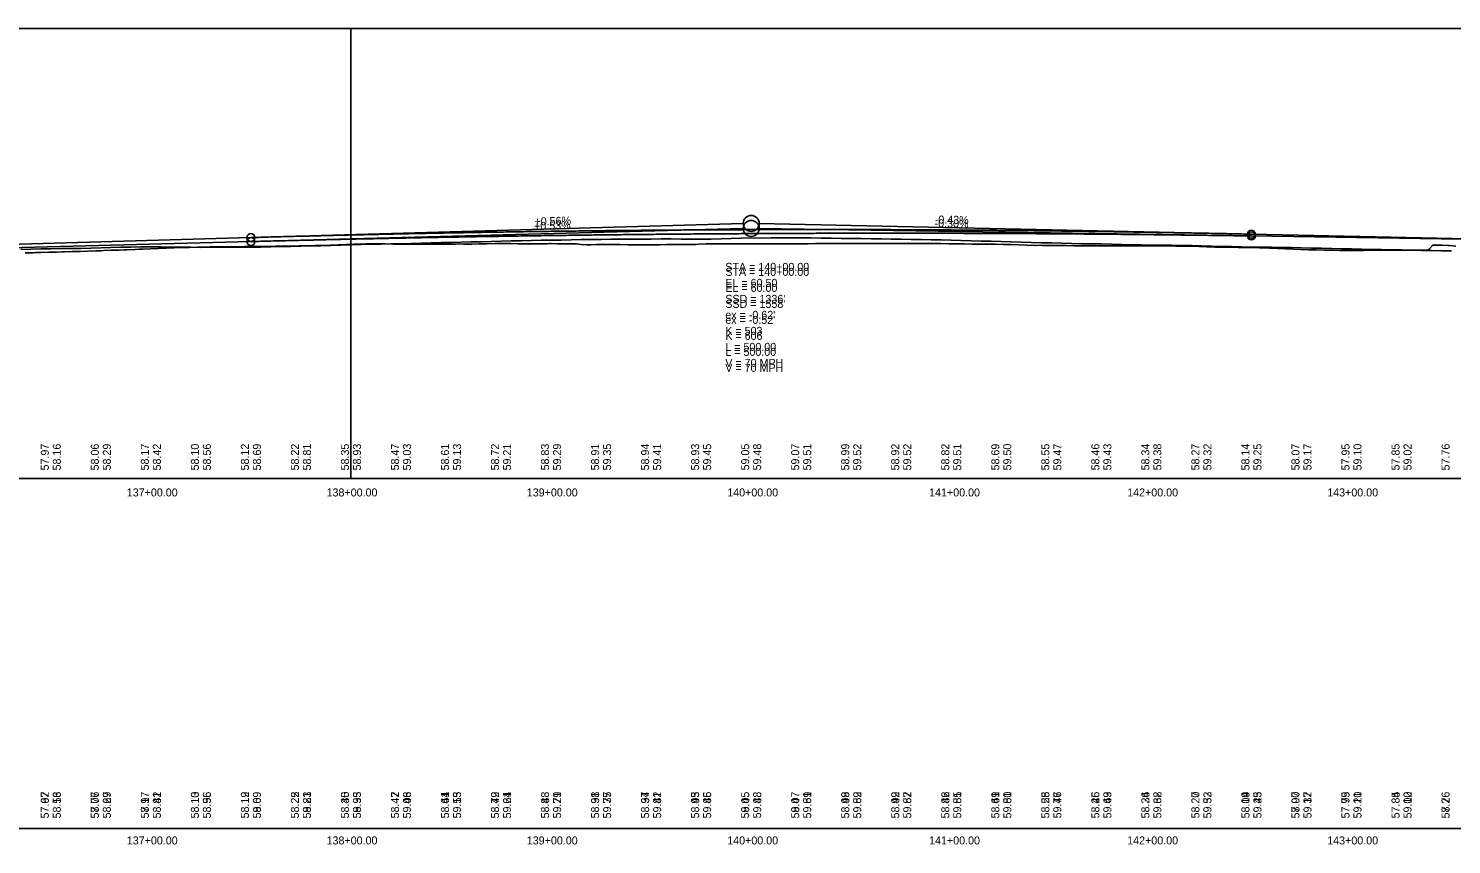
# Model space of a CAD drawing. Extents: x 3880794 to 3915434, y 287517 to 300173.
# Drawn here: x 3894177 to 3894888, y 297716 to 298124 of the extents above; entities that cross this region are included whole.
import ezdxf

# ---------------------------------------------------------------- set-up
doc = ezdxf.new("R2010")
doc.units = 0
for name, color, linetype in [('Level 1', 7, 'Continuous'), ('Level 2', 7, 'Continuous'), ('Level 30', 7, 'Continuous'), ('Level 31', 7, 'Continuous'), ('Level 32', 7, 'Continuous'), ('Level 62', 7, 'Continuous'), ('Level 63', 7, 'Continuous')]:
    doc.layers.add(name, color=color, linetype=linetype)

msp = doc.modelspace()

# ---------------------------------------------------------------- linework, layer by layer
at = {"layer": 'Level 1'}
for p, q in [((3894288.3, 298017.63), (3894534.3, 298024.09)), ((3894788.3, 298020.44), (3894542.3, 298024.13)), ((3893788.3, 298004.5), (3894288.3, 298017.63)), ((3894788.3, 298020.44), (3895088.3, 298015.94))]:
    msp.add_line(p, q, dxfattribs=at)
for points in [[(3894175.52, 298011.92), (3894179.43, 298012.04), (3894180.79, 298012.09), (3894183.34, 298012.16), (3894187.25, 298012.27), (3894191.17, 298012.38), (3894193.91, 298012.46), (3894195.08, 298012.49), (3894198.99, 298012.6), (3894202.93, 298012.7), (3894206.81, 298012.83), (3894210.72, 298012.95), (3894213.35, 298013.04), (3894214.63, 298013.09), (3894218.54, 298013.26), (3894221.46, 298013.36), (3894221.85, 298013.37), (3894222.45, 298013.4), (3894224.98, 298013.51), (3894226.36, 298013.56), (3894230.27, 298013.72), (3894232.48, 298013.81), (3894234.18, 298013.88), (3894238.09, 298014.05), (3894242, 298014.22), (3894245.59, 298014.37), (3894245.92, 298014.39), (3894249.83, 298014.52), (3894252.07, 298014.6), (3894253.74, 298014.64), (3894257.65, 298014.72), (3894261.56, 298014.8), (3894265.47, 298014.88), (3894267.87, 298014.94), (3894269.38, 298014.95), (3894272.84, 298014.97), (3894273.29, 298014.97), (3894277.29, 298015.01), (3894281.11, 298015.05), (3894285.02, 298015.09)], [(3894285.02, 298015.09), (3894288.94, 298015.13), (3894292.85, 298015.17), (3894294.38, 298015.18), (3894296.76, 298015.22), (3894298.01, 298015.24), (3894300.67, 298015.25), (3894301.29, 298015.26), (3894304.58, 298015.31), (3894308.49, 298015.38), (3894312.4, 298015.44), (3894316.31, 298015.51), (3894316.9, 298015.52), (3894320.22, 298015.58), (3894321.05, 298015.6), (3894324.13, 298015.71), (3894328.04, 298015.84), (3894331.95, 298015.98), (3894335.87, 298016.12), (3894338.96, 298016.23), (3894339.78, 298016.26), (3894342.78, 298016.35), (3894343.69, 298016.39), (3894345.76, 298016.46), (3894347.6, 298016.49), (3894349.61, 298016.52), (3894351.51, 298016.49), (3894355.42, 298016.43), (3894359.33, 298016.37), (3894363.24, 298016.31), (3894366.73, 298016.26), (3894367.15, 298016.26), (3894371.12, 298016.28), (3894374.97, 298016.26), (3894375.35, 298016.26), (3894378.88, 298016.29), (3894382.79, 298016.33), (3894386.71, 298016.36), (3894390.62, 298016.4), (3894392.25, 298016.42), (3894394.53, 298016.39), (3894398.69, 298016.34), (3894402.35, 298016.43), (3894406.26, 298016.54), (3894410.17, 298016.64), (3894410.58, 298016.65), (3894414.08, 298016.63), (3894417.04, 298016.61), (3894417.99, 298016.6), (3894421.9, 298016.57), (3894425.81, 298016.54), (3894427.17, 298016.52), (3894429.73, 298016.53), (3894433.32, 298016.54), (3894433.64, 298016.54), (3894436.37, 298016.54), (3894437.55, 298016.58), (3894438.2, 298016.61), (3894441.46, 298016.55), (3894445.37, 298016.48), (3894447.1, 298016.45), (3894449.28, 298016.43), (3894450.86, 298016.43), (3894453.19, 298016.24), (3894456.13, 298016.01), (3894457.1, 298016.01), (3894458.11, 298016.01), (3894461.01, 298016.09), (3894461.43, 298016.1), (3894462.6, 298016.09), (3894464.92, 298016.09), (3894468.83, 298016.08), (3894472.74, 298016.08), (3894476.65, 298016.07), (3894480.56, 298016.07), (3894483.18, 298016.06), (3894484.48, 298016.05), (3894486.06, 298016.04), (3894488.39, 298016.04), (3894489.07, 298016.04), (3894492.3, 298016.07), (3894496.21, 298016.11), (3894500.12, 298016.14), (3894504.03, 298016.18), (3894507.94, 298016.22), (3894510.72, 298016.24), (3894512.14, 298016.41), (3894515.76, 298016.45), (3894519.7, 298016.42), (3894523.58, 298016.43), (3894527.5, 298016.44), (3894531.41, 298016.45), (3894535.32, 298016.46), (3894539.23, 298016.46), (3894540.78, 298016.46), (3894541.43, 298016.46), (3894543.14, 298016.47), (3894545.19, 298016.48), (3894547.05, 298016.49), (3894550.96, 298016.5), (3894554.87, 298016.5)], [(3894554.87, 298016.5), (3894558.78, 298016.51), (3894562.69, 298016.52), (3894565.76, 298016.52), (3894566.6, 298016.54), (3894570.51, 298016.61), (3894571.13, 298016.62), (3894574.43, 298016.63), (3894575.01, 298016.63), (3894578.34, 298016.63), (3894582.25, 298016.62), (3894586.16, 298016.61), (3894590.07, 298016.6), (3894593.98, 298016.59), (3894595.12, 298016.59), (3894598.13, 298016.62), (3894600.03, 298016.61), (3894601.8, 298016.6), (3894602.96, 298016.59), (3894605.71, 298016.61), (3894609.62, 298016.63), (3894613.53, 298016.65), (3894617.44, 298016.67), (3894621.35, 298016.69), (3894623.7, 298016.7), (3894625.27, 298016.66), (3894626.43, 298016.64), (3894627.72, 298016.65), (3894629.18, 298016.63), (3894633.09, 298016.58), (3894637, 298016.53), (3894640.91, 298016.47), (3894644.82, 298016.42), (3894648.73, 298016.37), (3894651.02, 298016.35), (3894652.64, 298016.33), (3894654.9, 298016.3), (3894656.55, 298016.3), (3894657.31, 298016.3), (3894659.8, 298016.34), (3894660.46, 298016.32), (3894664.37, 298016.21), (3894668.29, 298016.09), (3894672.2, 298015.97), (3894676.11, 298015.85), (3894680.02, 298015.74), (3894680.52, 298015.72), (3894682.73, 298015.76), (3894683.93, 298015.73), (3894687.84, 298015.61), (3894689.88, 298015.62), (3894691.75, 298015.61), (3894695.66, 298015.58), (3894699.57, 298015.55), (3894703.48, 298015.52), (3894707.39, 298015.49), (3894710.44, 298015.47), (3894711.3, 298015.46), (3894712.68, 298015.44), (3894713.71, 298015.43), (3894715.21, 298015.44), (3894716.12, 298015.44), (3894719.12, 298015.46), (3894723.04, 298015.47), (3894726.95, 298015.49), (3894730.86, 298015.51), (3894734.77, 298015.52), (3894736.19, 298015.52), (3894738.68, 298015.51), (3894739.08, 298015.51), (3894742.59, 298015.52), (3894745.5, 298015.48), (3894746.5, 298015.47), (3894750.41, 298015.41), (3894754.32, 298015.34), (3894758.23, 298015.28), (3894762.14, 298015.22), (3894764, 298015.18), (3894766.06, 298015.05), (3894767.16, 298014.98), (3894769.97, 298014.85), (3894770.47, 298014.83), (3894773.88, 298014.79), (3894777.79, 298014.75), (3894781.7, 298014.7), (3894785.61, 298014.66), (3894788.74, 298014.62), (3894789.52, 298014.6), (3894792.29, 298014.51), (3894793.43, 298014.5), (3894794.57, 298014.48), (3894797.34, 298014.35), (3894801.25, 298014.16), (3894801.84, 298014.13), (3894805.16, 298014), (3894809.07, 298013.85), (3894812.98, 298013.7), (3894816.9, 298013.55), (3894817.6, 298013.52), (3894820.81, 298013.46), (3894824.72, 298013.4)], [(3894824.72, 298013.4), (3894826.53, 298013.37), (3894828.71, 298013.28), (3894832.54, 298013.23), (3894836.45, 298013.17), (3894840.36, 298013.12), (3894840.71, 298013.11), (3894844.27, 298013.2), (3894848.18, 298013.29), (3894852.09, 298013.38), (3894856, 298013.37), (3894857.84, 298013.36), (3894859.92, 298013.37), (3894863.83, 298013.39), (3894867.74, 298013.4), (3894871.65, 298013.41), (3894874.37, 298013.41), (3894875.56, 298013.4), (3894876.78, 298013.39), (3894877.16, 298013.82), (3894878.93, 298015.86), (3894879.69, 298015.84), (3894883.38, 298015.75), (3894886.53, 298015.68), (3894887.29, 298015.6), (3894890.4, 298015.3)]]:
    msp.add_lwpolyline(points, dxfattribs=at)
msp.add_circle((3894538.3, 298024.19), 4, dxfattribs=at)
msp.add_spline([(3894288.3, 298017.63), (3894298.3, 298017.89), (3894308.3, 298018.14), (3894318.3, 298018.38), (3894328.3, 298018.61), (3894338.3, 298018.84), (3894348.3, 298019.05), (3894358.3, 298019.26), (3894368.3, 298019.46), (3894378.3, 298019.66), (3894388.3, 298019.84), (3894398.3, 298020.02), (3894408.3, 298020.18), (3894418.3, 298020.34), (3894428.3, 298020.49), (3894438.3, 298020.64), (3894448.3, 298020.77), (3894458.3, 298020.9), (3894468.3, 298021.02), (3894478.3, 298021.13), (3894488.3, 298021.23), (3894498.3, 298021.32), (3894508.3, 298021.41), (3894518.3, 298021.48), (3894528.3, 298021.55), (3894538.3, 298021.61), (3894548.3, 298021.66), (3894558.3, 298021.71), (3894568.3, 298021.74), (3894578.3, 298021.77), (3894588.3, 298021.79), (3894598.3, 298021.8), (3894608.3, 298021.8), (3894618.3, 298021.8), (3894628.3, 298021.78), (3894638.3, 298021.76), (3894648.3, 298021.73), (3894658.3, 298021.69), (3894668.3, 298021.65), (3894678.3, 298021.59), (3894688.3, 298021.53), (3894698.3, 298021.46), (3894708.3, 298021.38), (3894718.3, 298021.29), (3894728.3, 298021.19), (3894738.3, 298021.09), (3894748.3, 298020.97), (3894758.3, 298020.85), (3894768.3, 298020.72), (3894778.3, 298020.59), (3894788.3, 298020.44)], degree=3, dxfattribs=at)
at = {"layer": 'Level 2'}
for p, q in [((3894288.3, 298019.64), (3894534.3, 298026.58)), ((3894788.3, 298021.32), (3894542.3, 298026.6)), ((3894788.3, 298021.32), (3895938.3, 297996.62)), ((3894063.3, 298013.3), (3894288.3, 298019.64))]:
    msp.add_line(p, q, dxfattribs=at)
for points in [[(3894173.3, 298013.65), (3894178.3, 298013.79), (3894183.3, 298013.93), (3894188.3, 298014.03), (3894193.3, 298014.08), (3894198.3, 298014.13), (3894203.3, 298014.21), (3894208.3, 298014.31), (3894213.3, 298014.47), (3894218.3, 298014.67), (3894223.3, 298014.83), (3894228.3, 298014.91), (3894233.3, 298014.98), (3894238.3, 298015.03), (3894243.3, 298014.92), (3894248.3, 298014.88), (3894253.3, 298014.86), (3894258.3, 298014.76), (3894263.3, 298014.7), (3894268.3, 298014.75), (3894273.3, 298014.76), (3894278.3, 298014.77), (3894283.3, 298014.78), (3894288.3, 298014.79), (3894293.3, 298014.91), (3894298.3, 298015), (3894303.3, 298015.1), (3894308.3, 298015.19), (3894313.3, 298015.3), (3894318.3, 298015.42), (3894323.3, 298015.55), (3894328.3, 298015.69), (3894333.3, 298015.82), (3894338.3, 298015.96), (3894343.3, 298016.12), (3894348.3, 298016.26), (3894353.3, 298016.37), (3894358.3, 298016.47), (3894363.3, 298016.57), (3894368.3, 298016.68), (3894373.3, 298016.82), (3894378.3, 298016.95), (3894383.3, 298017.09), (3894388.3, 298017.22), (3894393.3, 298017.34), (3894398.3, 298017.47), (3894403.3, 298017.51), (3894408.3, 298017.65), (3894413.3, 298017.79), (3894418.3, 298017.92), (3894423.3, 298018.05), (3894428.3, 298018.19), (3894433.3, 298018.29), (3894438.3, 298018.32), (3894443.3, 298018.41), (3894448.3, 298018.5), (3894453.3, 298018.59), (3894458.3, 298018.67), (3894463.3, 298018.72), (3894468.3, 298018.77), (3894473.3, 298018.81), (3894478.3, 298018.84), (3894483.3, 298018.87), (3894488.3, 298018.9), (3894493.3, 298018.92), (3894498.3, 298018.92), (3894503.3, 298018.9), (3894508.3, 298018.87), (3894513.3, 298018.84), (3894518.3, 298018.81), (3894523.3, 298018.95), (3894528.3, 298019.12), (3894533.3, 298019.28), (3894538.3, 298019.44)], [(3894538.3, 298019.44), (3894543.3, 298019.41), (3894548.3, 298019.44), (3894553.3, 298019.47), (3894558.3, 298019.5), (3894563.3, 298019.55), (3894568.3, 298019.46), (3894573.3, 298019.36), (3894578.3, 298019.26), (3894583.3, 298019.18), (3894588.3, 298019.13), (3894593.3, 298019.08), (3894598.3, 298019.03), (3894603.3, 298018.97), (3894608.3, 298018.9), (3894613.3, 298018.81), (3894618.3, 298018.72), (3894623.3, 298018.62), (3894628.3, 298018.53), (3894633.3, 298018.43), (3894638.3, 298018.3), (3894643.3, 298018.16), (3894648.3, 298018.03), (3894653.3, 298017.89), (3894658.3, 298017.75), (3894663.3, 298017.62), (3894668.3, 298017.48), (3894673.3, 298017.35), (3894678.3, 298017.21), (3894683.3, 298017.06), (3894688.3, 298016.94), (3894693.3, 298016.8), (3894698.3, 298016.64), (3894703.3, 298016.48), (3894708.3, 298016.5), (3894713.3, 298016.49), (3894718.3, 298016.41), (3894723.3, 298016.23), (3894728.3, 298016.07), (3894733.3, 298015.94), (3894738.3, 298015.88), (3894743.3, 298015.82), (3894748.3, 298015.77), (3894753.3, 298015.71), (3894758.3, 298015.65), (3894763.3, 298015.52), (3894768.3, 298015.38), (3894773.3, 298015.23), (3894778.3, 298015.09), (3894783.3, 298014.96), (3894788.3, 298014.9), (3894793.3, 298014.83), (3894798.3, 298014.76), (3894803.3, 298014.69), (3894808.3, 298014.63), (3894813.3, 298014.52), (3894818.3, 298014.4), (3894823.3, 298014.29), (3894828.3, 298014.17), (3894833.3, 298014.06), (3894838.3, 298013.94), (3894843.3, 298013.82), (3894848.3, 298013.72), (3894853.3, 298013.61), (3894858.3, 298013.51), (3894863.3, 298013.42), (3894868.3, 298013.32), (3894873.3, 298013.2), (3894878.3, 298013.11), (3894883.3, 298013.04), (3894888.3, 298012.98)]]:
    msp.add_lwpolyline(points, dxfattribs=at)
for centre, radius in [((3894538.3, 298026.69), 4), ((3894288.3, 298019.64), 2), ((3894788.3, 298021.32), 2)]:
    msp.add_circle(centre, radius, dxfattribs=at)
msp.add_spline([(3894288.3, 298019.64), (3894298.3, 298019.92), (3894308.3, 298020.19), (3894318.3, 298020.44), (3894328.3, 298020.69), (3894338.3, 298020.93), (3894348.3, 298021.16), (3894358.3, 298021.37), (3894368.3, 298021.58), (3894378.3, 298021.78), (3894388.3, 298021.97), (3894398.3, 298022.14), (3894408.3, 298022.31), (3894418.3, 298022.47), (3894428.3, 298022.62), (3894438.3, 298022.75), (3894448.3, 298022.88), (3894458.3, 298023), (3894468.3, 298023.11), (3894478.3, 298023.21), (3894488.3, 298023.29), (3894498.3, 298023.37), (3894508.3, 298023.44), (3894518.3, 298023.5), (3894528.3, 298023.55), (3894538.3, 298023.59), (3894548.3, 298023.61), (3894558.3, 298023.63), (3894568.3, 298023.64), (3894578.3, 298023.64), (3894588.3, 298023.63), (3894598.3, 298023.61), (3894608.3, 298023.58), (3894618.3, 298023.54), (3894628.3, 298023.49), (3894638.3, 298023.42), (3894648.3, 298023.35), (3894658.3, 298023.27), (3894668.3, 298023.18), (3894678.3, 298023.08), (3894688.3, 298022.97), (3894698.3, 298022.85), (3894708.3, 298022.72), (3894718.3, 298022.58), (3894728.3, 298022.43), (3894738.3, 298022.27), (3894748.3, 298022.1), (3894758.3, 298021.92), (3894768.3, 298021.73), (3894778.3, 298021.53), (3894788.3, 298021.32)], degree=3, dxfattribs=at)
at = {"layer": 'Level 31'}
for centre in [(3894788.3, 298020.44), (3894288.3, 298017.63)]:
    msp.add_circle(centre, 2, dxfattribs=at)
at = {"layer": 'Level 62'}
for points in [[(3893638.3, 297899.19), (3894338.3, 297899.19), (3894338.3, 298124.19), (3893638.3, 298124.19)], [(3893638.3, 297899.19), (3894338.3, 297899.19), (3894338.3, 298124.19), (3893638.3, 298124.19)], [(3894338.3, 297899.19), (3895038.3, 297899.19), (3895038.3, 298124.19), (3894338.3, 298124.19)], [(3894338.3, 297899.19), (3895038.3, 297899.19), (3895038.3, 298124.19), (3894338.3, 298124.19)]]:
    msp.add_lwpolyline(points, close=True, dxfattribs=at)
at = {"layer": 'Level 63'}
msp.add_line((3881538.3, 297724.19), (3896411.35, 297724.19), dxfattribs=at)

# ---------------------------------------------------------------- texts
at = {"layer": 'Level 2'}
for s, rotation, p in [('+0.56%', 1.61481, (3894430.06, 298025.64)), ('-0.43%', 358.76976, (3894630, 298026.72))]:
    msp.add_text(s, height=4, rotation=rotation, dxfattribs=at).set_placement(p)
for s, p in [('STA = 140+00.00', (3894525.37, 298002.98)), ('EL = 60.50', (3894525.37, 297994.98)), ("SSD = 1336'", (3894525.37, 297986.98)), ("ex = -0.62'", (3894525.37, 297978.98)), ('K = 503', (3894525.37, 297970.98)), ('L = 500.00', (3894525.37, 297962.98)), ('V = 70 MPH', (3894525.37, 297954.98))]:
    msp.add_text(s, height=4, dxfattribs=at).set_placement(p)
at = {"layer": 'Level 30'}
for s, p in [('137+00.00', (3894226.27, 297890.19)), ('137+00.00', (3894226.27, 297890.19)), ('138+00.00', (3894326.11, 297890.19)), ('138+00.00', (3894326.11, 297890.19)), ('139+00.00', (3894426.17, 297890.19)), ('139+00.00', (3894426.17, 297890.19)), ('140+00.00', (3894526.33, 297890.19)), ('140+00.00', (3894526.33, 297890.19)), ('141+00.00', (3894627.21, 297890.19)), ('141+00.00', (3894627.21, 297890.19)), ('142+00.00', (3894726.2, 297890.19)), ('142+00.00', (3894726.2, 297890.19)), ('143+00.00', (3894826.17, 297890.19)), ('143+00.00', (3894826.17, 297890.19)), ('137+00.00', (3894226.27, 297716.19)), ('137+00.00', (3894226.27, 297716.19)), ('138+00.00', (3894326.11, 297716.19)), ('138+00.00', (3894326.11, 297716.19)), ('139+00.00', (3894426.17, 297716.19)), ('139+00.00', (3894426.17, 297716.19)), ('140+00.00', (3894526.33, 297716.19)), ('140+00.00', (3894526.33, 297716.19)), ('141+00.00', (3894627.21, 297716.19)), ('141+00.00', (3894627.21, 297716.19)), ('142+00.00', (3894726.2, 297716.19)), ('142+00.00', (3894726.2, 297716.19)), ('143+00.00', (3894826.17, 297716.19)), ('143+00.00', (3894826.17, 297716.19))]:
    msp.add_text(s, height=4, dxfattribs=at).set_placement(p)
at = {"layer": 'Level 31'}
for s, rotation, p in [('+0.53%', 1.50367, (3894429.84, 298023.35)), ('-0.30%', 359.14063, (3894629.94, 298024.82)), ('58.16', 90, (3894193.3, 297903.19)), ('58.29', 90, (3894218.3, 297903.19)), ('58.42', 90, (3894243.3, 297903.19)), ('58.56', 90, (3894268.3, 297903.19)), ('58.69', 90, (3894293.3, 297903.19)), ('58.81', 90, (3894318.3, 297903.19)), ('58.93', 90, (3894343.3, 297903.19)), ('59.03', 90, (3894368.3, 297903.19)), ('59.13', 90, (3894393.3, 297903.19)), ('59.21', 90, (3894418.3, 297903.19)), ('59.29', 90, (3894443.3, 297903.19)), ('59.35', 90, (3894468.3, 297903.19)), ('59.41', 90, (3894493.3, 297903.19)), ('59.45', 90, (3894518.3, 297903.19)), ('59.48', 90, (3894543.3, 297903.19)), ('59.51', 90, (3894568.3, 297903.19)), ('59.52', 90, (3894593.3, 297903.19)), ('59.52', 90, (3894618.3, 297903.19)), ('59.51', 90, (3894643.3, 297903.19)), ('59.50', 90, (3894668.3, 297903.19)), ('59.47', 90, (3894693.3, 297903.19)), ('59.43', 90, (3894718.3, 297903.19)), ('59.38', 90, (3894743.3, 297903.19)), ('59.32', 90, (3894768.3, 297903.19)), ('59.25', 90, (3894793.3, 297903.19)), ('59.17', 90, (3894818.3, 297903.19)), ('59.10', 90, (3894843.3, 297903.19)), ('59.02', 90, (3894868.3, 297903.19)), ('57.62', 90, (3894187.3, 297729.19)), ('58.16', 90, (3894193.3, 297729.19)), ('57.77', 90, (3894212.3, 297729.19)), ('58.29', 90, (3894218.3, 297729.19)), ('57.97', 90, (3894237.3, 297729.19)), ('58.42', 90, (3894243.3, 297729.19)), ('58.13', 90, (3894262.3, 297729.19)), ('58.56', 90, (3894268.3, 297729.19)), ('58.19', 90, (3894287.3, 297729.19)), ('58.69', 90, (3894293.3, 297729.19)), ('58.25', 90, (3894312.3, 297729.19)), ('58.81', 90, (3894318.3, 297729.19)), ('58.40', 90, (3894337.3, 297729.19)), ('58.93', 90, (3894343.3, 297729.19)), ('58.42', 90, (3894362.3, 297729.19)), ('59.03', 90, (3894368.3, 297729.19)), ('58.44', 90, (3894387.3, 297729.19)), ('59.13', 90, (3894393.3, 297729.19)), ('58.49', 90, (3894412.3, 297729.19)), ('59.21', 90, (3894418.3, 297729.19)), ('58.48', 90, (3894437.3, 297729.19)), ('59.29', 90, (3894443.3, 297729.19)), ('58.38', 90, (3894462.3, 297729.19)), ('59.35', 90, (3894468.3, 297729.19)), ('58.37', 90, (3894487.3, 297729.19)), ('59.41', 90, (3894493.3, 297729.19)), ('58.45', 90, (3894512.3, 297729.19)), ('59.45', 90, (3894518.3, 297729.19)), ('58.45', 90, (3894537.3, 297729.19)), ('59.48', 90, (3894543.3, 297729.19)), ('58.47', 90, (3894562.3, 297729.19)), ('59.51', 90, (3894568.3, 297729.19)), ('58.48', 90, (3894587.3, 297729.19)), ('59.52', 90, (3894593.3, 297729.19)), ('58.49', 90, (3894612.3, 297729.19)), ('59.52', 90, (3894618.3, 297729.19)), ('58.46', 90, (3894637.3, 297729.19)), ('59.51', 90, (3894643.3, 297729.19)), ('58.41', 90, (3894662.3, 297729.19)), ('59.50', 90, (3894668.3, 297729.19)), ('58.28', 90, (3894687.3, 297729.19)), ('59.47', 90, (3894693.3, 297729.19)), ('58.25', 90, (3894712.3, 297729.19)), ('59.43', 90, (3894718.3, 297729.19)), ('58.26', 90, (3894737.3, 297729.19)), ('59.38', 90, (3894743.3, 297729.19)), ('58.20', 90, (3894762.3, 297729.19)), ('59.32', 90, (3894768.3, 297729.19)), ('58.09', 90, (3894787.3, 297729.19)), ('59.25', 90, (3894793.3, 297729.19)), ('57.90', 90, (3894812.3, 297729.19)), ('59.17', 90, (3894818.3, 297729.19)), ('57.79', 90, (3894837.3, 297729.19)), ('59.10', 90, (3894843.3, 297729.19)), ('57.84', 90, (3894862.3, 297729.19)), ('59.02', 90, (3894868.3, 297729.19)), ('58.26', 90, (3894887.3, 297729.19))]:
    msp.add_text(s, height=4, rotation=rotation, dxfattribs=at).set_placement(p)
for s, p in [('STA = 140+00.00', (3894525.37, 298000.48)), ('EL = 60.00', (3894525.37, 297992.48)), ("SSD = 1558'", (3894525.37, 297984.48)), ("ex = -0.52'", (3894525.37, 297976.48)), ('K = 606', (3894525.37, 297968.48)), ('L = 500.00', (3894525.37, 297960.48)), ('V = 70 MPH', (3894525.37, 297952.48))]:
    msp.add_text(s, height=4, dxfattribs=at).set_placement(p)
at = {"layer": 'Level 32'}
for s, p in [('57.97', (3894187.3, 297903.19)), ('58.06', (3894212.3, 297903.19)), ('58.17', (3894237.3, 297903.19)), ('58.10', (3894262.3, 297903.19)), ('58.12', (3894287.3, 297903.19)), ('58.22', (3894312.3, 297903.19)), ('58.35', (3894337.3, 297903.19)), ('58.47', (3894362.3, 297903.19)), ('58.61', (3894387.3, 297903.19)), ('58.72', (3894412.3, 297903.19)), ('58.83', (3894437.3, 297903.19)), ('58.91', (3894462.3, 297903.19)), ('58.94', (3894487.3, 297903.19)), ('58.93', (3894512.3, 297903.19)), ('59.05', (3894537.3, 297903.19)), ('59.07', (3894562.3, 297903.19)), ('58.99', (3894587.3, 297903.19)), ('58.92', (3894612.3, 297903.19)), ('58.82', (3894637.3, 297903.19)), ('58.69', (3894662.3, 297903.19)), ('58.55', (3894687.3, 297903.19)), ('58.46', (3894712.3, 297903.19)), ('58.34', (3894737.3, 297903.19)), ('58.27', (3894762.3, 297903.19)), ('58.14', (3894787.3, 297903.19)), ('58.07', (3894812.3, 297903.19)), ('57.95', (3894837.3, 297903.19)), ('57.85', (3894862.3, 297903.19)), ('57.76', (3894887.3, 297903.19)), ('57.97', (3894187.3, 297729.19)), ('58.53', (3894193.3, 297729.19)), ('58.06', (3894212.3, 297729.19)), ('58.67', (3894218.3, 297729.19)), ('58.17', (3894237.3, 297729.19)), ('58.81', (3894243.3, 297729.19)), ('58.10', (3894262.3, 297729.19)), ('58.95', (3894268.3, 297729.19)), ('58.12', (3894287.3, 297729.19)), ('59.09', (3894293.3, 297729.19)), ('58.22', (3894312.3, 297729.19)), ('59.23', (3894318.3, 297729.19)), ('58.35', (3894337.3, 297729.19)), ('59.35', (3894343.3, 297729.19)), ('58.47', (3894362.3, 297729.19)), ('59.46', (3894368.3, 297729.19)), ('58.61', (3894387.3, 297729.19)), ('59.55', (3894393.3, 297729.19)), ('58.72', (3894412.3, 297729.19)), ('59.64', (3894418.3, 297729.19)), ('58.83', (3894437.3, 297729.19)), ('59.71', (3894443.3, 297729.19)), ('58.91', (3894462.3, 297729.19)), ('59.77', (3894468.3, 297729.19)), ('58.94', (3894487.3, 297729.19)), ('59.82', (3894493.3, 297729.19)), ('58.93', (3894512.3, 297729.19)), ('59.86', (3894518.3, 297729.19)), ('59.05', (3894537.3, 297729.19)), ('59.88', (3894543.3, 297729.19)), ('59.07', (3894562.3, 297729.19)), ('59.89', (3894568.3, 297729.19)), ('58.99', (3894587.3, 297729.19)), ('59.89', (3894593.3, 297729.19)), ('58.92', (3894612.3, 297729.19)), ('59.87', (3894618.3, 297729.19)), ('58.82', (3894637.3, 297729.19)), ('59.85', (3894643.3, 297729.19)), ('58.69', (3894662.3, 297729.19)), ('59.81', (3894668.3, 297729.19)), ('58.55', (3894687.3, 297729.19)), ('59.76', (3894693.3, 297729.19)), ('58.46', (3894712.3, 297729.19)), ('59.69', (3894718.3, 297729.19)), ('58.34', (3894737.3, 297729.19)), ('59.62', (3894743.3, 297729.19)), ('58.27', (3894762.3, 297729.19)), ('59.53', (3894768.3, 297729.19)), ('58.14', (3894787.3, 297729.19)), ('59.43', (3894793.3, 297729.19)), ('58.07', (3894812.3, 297729.19)), ('59.32', (3894818.3, 297729.19)), ('57.95', (3894837.3, 297729.19)), ('59.21', (3894843.3, 297729.19)), ('57.85', (3894862.3, 297729.19)), ('59.10', (3894868.3, 297729.19)), ('57.76', (3894887.3, 297729.19))]:
    msp.add_text(s, height=4, rotation=90, dxfattribs=at).set_placement(p)

doc.saveas('drawing.dxf')
